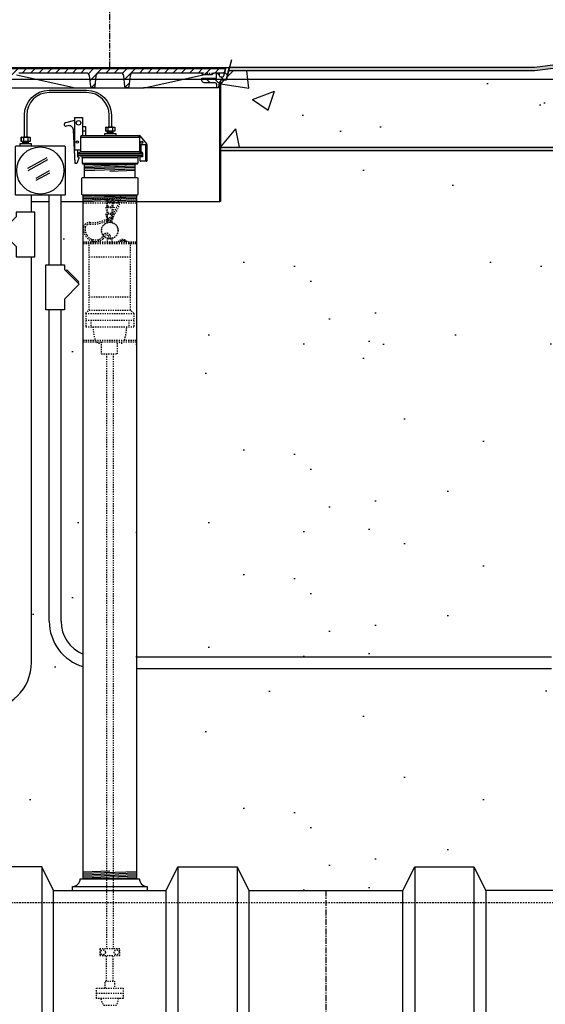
# Model space of a CAD drawing. Extents: x -169 to 6736, y -208 to 3022.
# Tile 504 of 656: x 6013 to 6057, y 342 to 425. Entities that reach past the tile are written whole.
import ezdxf

# ---------------------------------------------------------------- set-up
doc = ezdxf.new("R2010")
doc.units = 0
doc.header["$MEASUREMENT"] = 0
doc.header["$PDSIZE"] = 1
for name, pattern in [('CENTER1', [0.6625, 0.5, -0.075, 0.0125, -0.075]), ('HIDDEN3', [0.1875, 0.125, -0.0625]), ('HIDDEN5', [0.05, 0.025, -0.025])]:
    doc.linetypes.add(name, pattern=pattern)
doc.layers.get('DEFPOINTS').update_dxf_attribs({"linetype": 'CONTINUOUS'})
for name, color, linetype in [('CENTERLINE', 3, 'CENTER1'), ('CONCRETE-HATCH', 2, 'CONTINUOUS'), ('CONDUIT', 2, 'CONTINUOUS'), ('DIM', 3, 'CONTINUOUS'), ('FACE-SEAL-ADAPTOR', 3, 'CONTINUOUS'), ('FREEZE-LINES', 8, 'CONTINUOUS'), ('GALV-4-PIPE', 4, 'CONTINUOUS'), ('J-BOX', 2, 'CONTINUOUS'), ('PEAGRAVEL-HATCH', 3, 'CONTINUOUS'), ('PROBE', 2, 'CONTINUOUS'), ('TANK-BUNG-OPENING-4', 3, 'CONTINUOUS'), ('TANK-MANHOLE-18', 2, 'CONTINUOUS'), ('TANK-MANHOLE-COVER-18', 2, 'CONTINUOUS'), ('TANK-MANHOLE-COVER-HATCH-18', 7, 'CONTINUOUS'), ('TANK-MANHOLE-HATCH-18', 7, 'CONTINUOUS'), ('TANK-SLAB', 6, 'CONTINUOUS'), ('TANK-UST', 5, 'CONTINUOUS'), ('TANK-UST-RIB', 7, 'CONTINUOUS'), ('TLM-CAP', 3, 'CONTINUOUS')]:
    doc.layers.add(name, color=color, linetype=linetype)
doc.styles.add('SIMPLEX', font='simplex')
doc.dimstyles.new('DIM64', dxfattribs={"dimscale": 64, "dimtxt": 0.09375, "dimasz": 0.09375, "dimexe": 0.0625, "dimexo": 0.0625, "dimgap": 0.046875, "dimtad": 1, "dimdec": 4, "dimzin": 3, "dimdsep": 46, "dimlunit": 4, "dimtxsty": 'SIMPLEX', "dimcen": 0, "dimclrd": 256, "dimclre": 256, "dimclrt": 256, "dimadec": 0, "dimazin": 0, "dimtfac": 1, "dimtdec": 4, "dimtmove": 0, "dimatfit": 3, "dimfxl": 1, "dimfrac": 2, "dimtolj": 1, "dimtzin": 0, "dimarcsym": 0})

# ---------------------------------------------------------------- blocks, each defined once
blk = doc.blocks.new('*D71')
at = {"layer": 'DEFPOINTS', "color": 0, "transparency": 16777216}
for p in [(5827.154, 410.007), (6443.911, 410.007), (5827.154, 136.516)]:
    blk.add_point(p, dxfattribs=at)
at = {"layer": 'DIM', "lineweight": -2, "transparency": 16777216}
for p, q in [((5827.154, 406.007), (5827.154, 132.516)), ((6443.911, 406.007), (6443.911, 132.516)), ((6437.911, 136.516), (5833.154, 136.516))]:
    blk.add_line(p, q, dxfattribs=at)
at = {"layer": 'DIM', "transparency": 16777216}
for points in [[(5833.154, 137.516), (5833.154, 135.516), (5827.154, 136.516)], [(6437.911, 137.516), (6437.911, 135.516), (6443.911, 136.516)]]:
    blk.add_solid(points, dxfattribs=at)
at = {"layer": 'DIM', "transparency": 16777216, "insert": (6135.532, 144.087), "char_height": 6, "attachment_point": 5, "style": 'SIMPLEX'}
blk.add_mtext('\\A1;51\'-4 3/4" (F.V. TANK SLAB)', dxfattribs=at)

msp = doc.modelspace()

# ---------------------------------------------------------------- hatches: boundary and pattern name
at = {"layer": 'CONCRETE-HATCH'}
h = msp.add_hatch(dxfattribs=at)
h.set_pattern_fill('AR-CONC', color=256, scale=2.67, style=0)
h.set_pattern_definition([(50, (6029.509, 414.289), (19.151, -1.6755), [2.0025, -22.0275]), (355, (6029.509, 414.289), (-3.705, 20.084), [1.602, -17.622]), (100.45, (6031.104, 414.149), (15.446, 18.408), [1.702, -18.7205]), (46.18, (6029.509, 419.629), (28.495, -4.42), [3.004, -33.041]), (96.64, (6031.883, 419.26), (24.955, 26.01), [2.553, -28.081]), (351.18, (6029.51, 419.63), (24.955, 26.01), [2.403, -26.433]), (21, (6032.179, 418.294), (15.937, -10.75), [2.0025, -22.0275]), (326, (6032.179, 418.294), (6.497, 19.362), [1.602, -17.622]), (71.45, (6033.507, 417.398), (22.434, 8.612), [1.702, -18.7205]), (37.5, (6029.5086, 414.2886), (0.3247, 8.8883), [0, -17.4084, 0, -17.889, 0, -17.6887]), (7.5, (6029.509, 414.289), (7.024, 10.5308), [0, -10.1994, 0, -17.0079, 0, -6.7417]), (327.5, (6023.5545, 414.2886), (14.253, -0.6022), [0, -6.675, 0, -20.826, 0, -27.6345]), (317.5, (6020.884, 414.289), (15.571, 2.6728), [0, -8.6775, 0, -13.8306, 0, -19.6245])])
h.paths.add_polyline_path([(6059.27459, 418.79096), (6059.99001, 419.6672), (6059.99001, 421.21902), (6056.04673, 420.72611), (6030.17372, 420.72611), (6029.96579, 419.94932), (6029.5799, 419.94932), (6029.53507, 419.92254), (6029.50856, 419.87263), (6029.50856, 414.28861), (6060.78252, 414.28861), (6060.78252, 415.964), (6059.27459, 415.964)])
at = {"layer": 'PEAGRAVEL-HATCH'}
h = msp.add_hatch(dxfattribs=at)
h.set_pattern_fill('AR-SAND', color=256, scale=7.5, style=0)
h.set_pattern_definition([(37.5, (6022.404, 397.634), (-0.4725, 14.451), [0, -11.4, 0, -12.75, 0, -12.1875]), (7.5, (6022.404, 397.634), (13.273, 21.166), [0, -6.15, 0, -10.275, 0, -3.9375]), (327.5, (6013.179, 397.634), (23.356, 0.0424), [0, -3.75, 0, -13.5, 0, -17.625]), (317.5, (6013.18, 397.634), (22.546, 6.583), [0, -1.875, 0, -8.85, 0, -10.125])])
h.paths.add_polyline_path([(6043.24242, 414.00736), (6029.50856, 414.00736), (6029.50856, 412.74358), (6029.49404, 409.69624), (6029.44549, 409.69624), (6022.40422, 409.69624), (6022.40422, 397.63398), (6043.24242, 397.63398)])
h = msp.add_hatch(dxfattribs=at)
h.set_pattern_fill('AR-SAND', color=256, scale=7.5, style=0)
h.set_pattern_definition([(37.5, (6043.242, 397.634), (-0.4725, 14.451), [0, -11.4, 0, -12.75, 0, -12.1875]), (7.5, (6043.242, 397.634), (13.273, 21.166), [0, -6.15, 0, -10.275, 0, -3.9375]), (327.5, (6034.017, 397.634), (23.356, 0.0424), [0, -3.75, 0, -13.5, 0, -17.625]), (317.5, (6034.017, 397.634), (22.546, 6.583), [0, -1.875, 0, -8.85, 0, -10.125])])
h.paths.add_polyline_path([(6060.78252, 413.90406), (6060.78252, 414.00736), (6043.24242, 414.00736), (6043.24242, 397.63398), (6060.78252, 397.63398)])
h = msp.add_hatch(dxfattribs=at)
h.set_pattern_fill('AR-SAND', color=256, scale=7.5, style=0)
h.set_pattern_definition([(37.5, (5984.104, 351.516), (-0.4725, 14.4512), [0, -11.4, 0, -12.75, 0, -12.1875]), (7.5, (5984.104, 351.516), (13.2733, 21.166), [0, -6.15, 0, -10.275, 0, -3.9375]), (327.5, (5974.879, 351.516), (23.356, 0.0424), [0, -3.75, 0, -13.5, 0, -17.625]), (317.5, (5974.88, 351.516), (22.546, 6.5826), [0, -1.875, 0, -8.85, 0, -10.125])])
h.paths.add_polyline_path([(6017.90422, 370.42256, -0.33231803), (6015.03826, 374.25844), (6015.03826, 400.55842), (6014.76045, 400.55842), (6014.76045, 404.33631), (6015.03826, 404.33631), (6015.03826, 409.69624), (6013.53788, 409.69624), (6013.53788, 408.79076), (6013.81569, 408.79076), (6013.81569, 405.01287), (6013.53788, 405.01287), (6013.53788, 370.77884, -0.41421356), (6009.53788, 366.77884), (5986.36412, 366.77884), (5986.36412, 366.38165), (5986.17849, 366.38165), (5986.17849, 366.42769), (5985.62162, 366.42769), (5985.62162, 366.38165), (5985.11098, 366.34595), (5985.11098, 365.93306), (5984.98723, 365.93306), (5984.98723, 365.03587), (5984.36848, 365.03587), (5984.36848, 359.01592, 0.41421356), (5984.11848, 358.76592), (5984.11848, 357.76592), (5984.98769, 357.76592), (5985.22421, 357.76592), (5984.48768, 356.45069), (5984.48768, 356.05233, -0.41421356), (5984.23768, 355.80233), (5984.10422, 355.80233), (5984.10422, 351.51592), (5991.90422, 351.51592), (5992.90422, 353.51592), (5997.90422, 353.51592), (5998.90422, 351.51592), (6008.40422, 351.51592), (6009.40422, 353.51592), (6014.40422, 353.51592), (6015.40422, 351.51592), (6017.00502, 351.51592), (6017.00502, 351.86672, 0.41421356), (6017.65422, 352.51592), (6017.90422, 352.51592)])
h = msp.add_hatch(dxfattribs=at)
h.set_pattern_fill('AR-SAND', color=256, scale=7.5, style=0)
h.set_pattern_definition([(37.5, (6016.989, 397.031), (-0.4725, 14.451), [0, -11.4, 0, -12.75, 0, -12.1875]), (7.5, (6016.99, 397.031), (13.273, 21.166), [0, -6.15, 0, -10.275, 0, -3.9375]), (327.5, (6007.764, 397.031), (23.356, 0.0424), [0, -3.75, 0, -13.5, 0, -17.625]), (317.5, (6007.764, 397.03), (22.546, 6.583), [0, -1.875, 0, -8.85, 0, -10.125])])
h.paths.add_polyline_path([(6017.90422, 409.69624), (6016.03826, 409.69624), (6016.03826, 404.33631), (6016.31606, 404.33631), (6016.31606, 403.96157), (6016.43391, 403.84371), (6016.51248, 403.92228), (6017.53389, 402.90087), (6017.45532, 402.8223), (6017.57317, 402.70445), (6016.31606, 401.44733), (6016.31606, 400.55842), (6016.03826, 400.55842), (6016.03826, 374.25844, 0.30472654), (6017.90422, 371.48103)])
h = msp.add_hatch(dxfattribs=at)
h.set_pattern_fill('AR-SAND', color=256, scale=7.5, style=0)
h.set_pattern_definition([(37.5, (6022.404, 381.764), (-0.4725, 14.4512), [0, -11.4, 0, -12.75, 0, -12.1875]), (7.5, (6022.404, 381.764), (13.273, 21.166), [0, -6.15, 0, -10.275, 0, -3.9375]), (327.5, (6013.179, 381.764), (23.356, 0.0424), [0, -3.75, 0, -13.5, 0, -17.625]), (317.5, (6013.18, 381.764), (22.546, 6.5826), [0, -1.875, 0, -8.85, 0, -10.125])])
h.paths.add_polyline_path([(6065.15243, 397.63398), (6022.40422, 397.63398), (6022.40422, 381.7636), (6059.6971, 381.7636), (6059.6971, 389.38903, -0.33671624), (6060.94099, 391.0267, -0.00822165), (6065.15075, 392.8692)])
h = msp.add_hatch(dxfattribs=at)
h.set_pattern_fill('AR-SAND', color=256, scale=7.5, style=0)
h.set_pattern_definition([(37.5, (6022.404, 371.258), (-0.4725, 14.4512), [0, -11.4, 0, -12.75, 0, -12.1875]), (7.5, (6022.404, 371.258), (13.273, 21.166), [0, -6.15, 0, -10.275, 0, -3.9375]), (327.5, (6013.179, 371.258), (23.356, 0.0424), [0, -3.75, 0, -13.5, 0, -17.625]), (317.5, (6013.18, 371.258), (22.546, 6.5826), [0, -1.875, 0, -8.85, 0, -10.125])])
h.paths.add_polyline_path([(6059.6971, 379.80001), (6059.56365, 379.80001, -0.41421356), (6059.31365, 380.05001), (6059.31365, 380.44837), (6058.57712, 381.7636), (6022.40422, 381.7636), (6022.40422, 371.25844), (6057.45146, 371.25844), (6057.45146, 371.65562), (6057.57521, 371.65562), (6057.57521, 371.59375), (6057.63709, 371.59375), (6057.63709, 371.25844), (6058.13209, 371.25844), (6058.13209, 371.59375), (6058.19396, 371.59375), (6058.19396, 371.65562), (6058.7046, 371.69133), (6058.7046, 372.10422), (6058.82835, 372.10422), (6058.82835, 373.0014), (6059.4471, 373.0014), (6059.4471, 378.0136, 0.41421356), (6059.6971, 378.2636)])
h.paths.add_polyline_path([(6057.63808, 371.85709, 0.35188118), (6057.65258, 371.86873, -0.80321907), (6058.11659, 371.86873, 0.57508978), (6058.13812, 371.85475, -0.53001697), (6058.18159, 371.82584), (6058.18159, 371.60959), (6057.58759, 371.60959), (6057.58759, 371.85709)], flags=16)
h.paths.add_polyline_path([(6057.78163, 371.81749, -1), (6057.98755, 371.81749, -1)], flags=0)
h = msp.add_hatch(dxfattribs=at)
h.set_pattern_fill('AR-SAND', color=256, scale=7.5, style=0)
h.set_pattern_definition([(37.5, (6022.404, 351.516), (-0.4725, 14.4512), [0, -11.4, 0, -12.75, 0, -12.1875]), (7.5, (6022.404, 351.516), (13.273, 21.166), [0, -6.15, 0, -10.275, 0, -3.9375]), (327.5, (6013.179, 351.516), (23.356, 0.0424), [0, -3.75, 0, -13.5, 0, -17.625]), (317.5, (6013.18, 351.516), (22.546, 6.5826), [0, -1.875, 0, -8.85, 0, -10.125])])
h.paths.add_polyline_path([(6059.4471, 368.51547), (6058.82835, 368.51547), (6058.82835, 369.41265), (6058.7046, 369.41265), (6058.7046, 369.82554), (6058.13209, 369.86557), (6058.13209, 369.90728), (6057.57521, 369.90728), (6057.57521, 369.86125), (6057.45146, 369.86125), (6057.45146, 370.25844), (6022.40422, 370.25844), (6022.40422, 352.51592), (6022.65422, 352.51592, 0.41421356), (6023.30342, 351.86672), (6023.30342, 351.51592), (6024.90422, 351.51592), (6025.90422, 353.51592), (6030.90422, 353.51592), (6031.90422, 351.51592), (6044.90422, 351.51592), (6045.90422, 353.51592), (6050.90422, 353.51592), (6051.90422, 351.51592), (6059.6971, 351.51592), (6059.6971, 355.80233), (6059.56365, 355.80233, -0.41421356), (6059.31365, 356.05233), (6059.31365, 356.45069), (6058.57712, 357.76592), (6058.81365, 357.76592), (6059.6971, 357.76592), (6059.6971, 358.76592, 0.41421356), (6059.4471, 359.01592)])
at = {"layer": 'TANK-MANHOLE-COVER-HATCH-18', "linetype": 'Continuous'}
h = msp.add_hatch(dxfattribs=at)
h.set_pattern_fill('LINE', color=256, scale=4, angle=45, style=0)
h.set_pattern_definition([(45, (4454.03865, -564.00736), (-0.35355339, 0.35355339), [])])
h.paths.add_polyline_path([(6010.39483, 420.91443), (6010.40038, 420.85062), (6010.4923, 420.59877, 0.31505809), (6010.58037, 420.53716), (6011.33246, 420.53716, -0.20068244), (6011.3992, 420.50925), (6011.49875, 420.40834, 0.20068244), (6011.56549, 420.38042), (6011.90529, 420.38042), (6012.2451, 420.38042, 0.20067998), (6012.31184, 420.40834), (6012.41139, 420.50925, -0.20067998), (6012.47813, 420.53716), (6018.1968, 420.53716, -0.38336671), (6018.44539, 420.31372), (6018.54087, 419.42017, 0.38336671), (6018.69623, 419.28052), (6018.72306, 419.28052, 0.38336671), (6018.87842, 419.42017), (6018.97387, 420.31337, -0.38376912), (6019.22284, 420.53716), (6021.0856, 420.53716, -0.38581775), (6021.33616, 420.31159), (6021.42997, 419.42042, 0.38381878), (6021.58536, 419.28052), (6021.61363, 419.28052, 0.38381878), (6021.76902, 419.42042), (6021.86301, 420.31333, -0.38381878), (6022.11164, 420.53716), (6027.83171, 420.53716, -0.20067998), (6027.89845, 420.50925), (6027.998, 420.40834, 0.20067998), (6028.06474, 420.38042), (6028.40454, 420.38042), (6028.74434, 420.38042, 0.20068244), (6028.81109, 420.40834), (6028.91063, 420.50925, -0.20068244), (6028.97737, 420.53716), (6029.72808, 420.53716, 0.31505687), (6029.81615, 420.59877), (6029.90807, 420.85062), (6029.91361, 420.91443), (6020.15492, 420.91443)])
at = {"layer": 'TANK-MANHOLE-HATCH-18', "linetype": 'Continuous'}
h = msp.add_hatch(dxfattribs=at)
h.set_pattern_fill('LINE', color=256, scale=4, angle=135, style=0)
h.set_pattern_definition([(135, (4454.03865, -564.00736), (-0.35355339, -0.35355339), [])])
h.paths.add_polyline_path([(6029.38436, 420.35585), (6029.37821, 420.47781, 0.39953151), (6029.31579, 420.53716), (6029.23677, 420.53716, 0.39923087), (6029.17435, 420.47787), (6029.15492, 420.10025), (6027.92879, 420.10025), (6027.93992, 419.90008, 0.39805028), (6028.12713, 419.72298), (6029.05501, 419.72298, -0.39889443), (6029.17984, 419.60455), (6029.19377, 419.33974, 0.46914088), (6029.27083, 419.28226, 0.45806569), (6029.34772, 419.33747), (6029.38238, 419.72568, -0.38836603), (6029.44463, 419.78262), (6029.49751, 419.78262), (6029.50303, 419.88201, -0.40020821), (6029.59737, 419.97125), (6029.87781, 419.97125, 0.34818324), (6029.99958, 420.06802), (6030.21742, 421.00736), (6030.03433, 421.00736, 0.34699278), (6029.94395, 420.93605), (6029.79437, 420.29476, -0.34858266), (6029.70307, 420.22231), (6029.52481, 420.22231, -0.39953151)])
at = {"layer": 'TANK-SLAB'}
for points in [[(6060.02922, 421.22392), (6060.02922, 421.50736), (6056.02922, 421.00736), (6030.21117, 421.00736), (6030.14595, 420.72611), (6056.04673, 420.72611)], [(6060.80422, 414.28861), (6029.49404, 414.28861), (6029.49404, 414.00736), (6060.80422, 414.00736)]]:
    msp.add_hatch(color=256, dxfattribs=at).paths.add_polyline_path(points)

# ---------------------------------------------------------------- linework, layer by layer
at = {"layer": 'CENTERLINE'}
for p, q in [((6020.14798, 421.00736), (6020.14798, 465.14738)), ((6038.40422, 351.51592), (6038.40422, 229.51592))]:
    msp.add_line(p, q, dxfattribs=at)
at = {"layer": 'CONDUIT'}
for p, q in [((6013.53788, 408.79076), (6013.53788, 410.21767)), ((6015.03826, 404.33631), (6015.03826, 410.21767)), ((6016.03826, 404.33631), (6016.03826, 410.21767)), ((6013.53788, 370.77884), (6013.53788, 405.01287)), ((6015.03826, 374.25844), (6015.03826, 400.55842)), ((6016.03826, 374.25844), (6016.03826, 400.55842)), ((6022.40422, 371.25844), (6057.45146, 371.25844)), ((6022.40422, 370.25844), (6057.45146, 370.25844))]:
    msp.add_line(p, q, dxfattribs=at)
for points in [[(6012.26008, 408.41602), (6011.00297, 407.1589), (6012.26008, 405.90179), (6012.26008, 405.01287), (6013.81569, 405.01287), (6013.81569, 408.79076), (6012.26008, 408.79076)], [(6016.31606, 403.96157), (6017.57317, 402.70445), (6016.31606, 401.44733), (6016.31606, 400.55842), (6014.76045, 400.55842), (6014.76045, 404.33631), (6016.31606, 404.33631)]]:
    msp.add_lwpolyline(points, close=True, dxfattribs=at)
msp.add_lwpolyline([(6016.43391, 403.84371), (6016.51248, 403.92228), (6017.53389, 402.90087), (6017.45532, 402.8223)], dxfattribs=at)
for centre, radius, start, end in [((6019.03826, 374.25844), 4, 180, 253.5303099), ((6019.03826, 374.25844), 3, 180, 247.7894801), ((6009.53788, 370.77884), 4, 270, 0)]:
    msp.add_arc(centre, radius, start, end, dxfattribs=at)
at = {"layer": 'DEFPOINTS'}
for points in [[(6030.42489, 421.66444), (6029.96579, 419.94932), (6029.5799, 419.94932), (6029.53507, 419.92254), (6029.50856, 419.87263), (6029.50856, 412.74358)], [(6030.43113, 421.66444), (6029.97203, 419.94932), (6029.58614, 419.94932), (6029.54131, 419.92254), (6029.5148, 419.87263), (6029.5148, 412.74358)], [(6030.43113, 421.66444), (6029.97203, 419.94932), (6029.58614, 419.94932), (6029.54131, 419.92254), (6029.5148, 419.87263), (6029.5148, 412.74358)]]:
    msp.add_lwpolyline(points, dxfattribs=at)
at = {"layer": 'FACE-SEAL-ADAPTOR'}
for p, q in [((6018.02922, 411.73593), (6018.02922, 412.86156)), ((6022.27922, 412.86156), (6022.27922, 411.73593))]:
    msp.add_line(p, q, dxfattribs=at)
at = {"layer": 'FACE-SEAL-ADAPTOR', "color": 7}
for p, q in [((6020.15422, 412.86156), (6018.02922, 412.78999)), ((6022.27922, 412.80807), (6018.02922, 412.66492)), ((6022.27922, 412.683), (6018.02922, 412.53984)), ((6022.27922, 412.55793), (6018.02922, 412.41477)), ((6022.27922, 412.43286), (6018.02922, 412.2897)), ((6022.27922, 412.30779), (6020.15422, 412.23621))]:
    msp.add_line(p, q, dxfattribs=at)
at = {"layer": 'FACE-SEAL-ADAPTOR'}
msp.add_lwpolyline([(6017.85561, 410.23593, -0.41421356), (6017.79311, 410.29843), (6017.79311, 411.67343, -0.41421356), (6017.85561, 411.73593), (6022.45283, 411.73593, -0.41421356), (6022.51533, 411.67343), (6022.51533, 410.29843, -0.41421356), (6022.45283, 410.23593)], format="xyb", close=True, dxfattribs=at)
at = {"layer": 'FREEZE-LINES', "linetype": 'Continuous'}
msp.add_line((6657.53241, 420.00736), (5613.53241, 420.00736), dxfattribs=at)
at = {"layer": 'GALV-4-PIPE', "color": 7}
for p, q in [((6020.15422, 410.23593), (6017.90422, 410.16014)), ((6022.40422, 410.18664), (6017.90422, 410.03507)), ((6022.40422, 410.06157), (6017.90422, 409.91)), ((6022.40422, 409.9365), (6017.90422, 409.78493)), ((6022.40422, 409.81143), (6017.90422, 409.65985)), ((6022.40422, 409.68636), (6020.02922, 409.60636)), ((6020.15422, 353.14545), (6017.90422, 353.06967)), ((6022.40422, 353.09617), (6017.90422, 352.94459)), ((6022.40422, 352.9711), (6017.90422, 352.81952)), ((6022.40422, 352.84603), (6017.90422, 352.69445)), ((6022.40422, 352.72096), (6017.90422, 352.56938)), ((6022.40422, 352.59589), (6020.02922, 352.51589))]:
    msp.add_line(p, q, dxfattribs=at)
at = {"layer": 'GALV-4-PIPE'}
msp.add_lwpolyline([(6022.40422, 352.51592), (6022.40422, 352.51592), (6017.90422, 352.51592), (6017.90422, 352.51592), (6017.90422, 410.23593), (6022.40422, 410.23593)], close=True, dxfattribs=at)
at = {"layer": 'J-BOX', "color": 7}
for p, q in [((6013.2239, 412.50494), (6014.87629, 413.41029)), ((6013.26947, 412.32357), (6014.92186, 413.22893)), ((6013.92482, 411.67628), (6015.06418, 412.30054)), ((6013.93611, 411.49492), (6015.09401, 412.12933))]:
    msp.add_line(p, q, dxfattribs=at)
at = {"layer": 'J-BOX'}
msp.add_lwpolyline([(6012.1937, 410.27322), (6012.1937, 414.35086, -0.41421356), (6012.24925, 414.40641), (6016.32689, 414.40641, -0.41421356), (6016.38244, 414.35086), (6016.38244, 410.27322, -0.41421356), (6016.32689, 410.21767), (6012.24925, 410.21767, -0.41421356)], format="xyb", close=True, dxfattribs=at)
msp.add_circle((6014.28807, 412.31204), 1.98948, dxfattribs=at)
at = {"layer": 'PROBE'}
for p, q in [((6020.28469, 415.98172), (6020.28469, 415.98172)), ((6020.28469, 415.98172), (6020.28469, 415.98172)), ((6013.13668, 415.12532), (6013.13668, 415.12532)), ((6013.13668, 415.12532), (6013.13668, 415.12532)), ((6019.95156, 415.42031), (6019.95156, 415.63153)), ((6020.44041, 415.42031), (6020.44041, 415.63153)), ((6012.80355, 414.56392), (6012.80355, 414.77513)), ((6013.2924, 414.56392), (6013.2924, 414.77513))]:
    msp.add_line(p, q, dxfattribs=at)
at = {"layer": 'PROBE', "color": 7}
for p, q in [((6020.44041, 415.52592), (6019.95156, 415.52592)), ((6013.2924, 414.66952), (6012.80355, 414.66952))]:
    msp.add_line(p, q, dxfattribs=at)
at = {"layer": 'PROBE', "color": 1, "linetype": 'HIDDEN5'}
for p, q in [((6017.90422, 409.94064), (6022.40422, 409.94064)), ((6019.79763, 410.23573), (6019.94423, 409.64333)), ((6019.87002, 410.23593), (6019.99927, 409.71365)), ((6019.95767, 407.92763), (6019.95767, 410.09588)), ((6020.43843, 410.23593), (6020.30918, 409.71365)), ((6020.35077, 407.92763), (6020.35077, 410.09588)), ((6020.51082, 410.23573), (6020.36421, 409.64333)), ((6017.90422, 409.59158), (6022.40422, 409.59158)), ((6019.79763, 409.77073), (6019.94423, 409.17834)), ((6019.79763, 409.2293), (6019.94423, 408.6369)), ((6019.86589, 409.78762), (6019.99927, 409.24865)), ((6019.86589, 409.24619), (6019.99927, 408.70721)), ((6019.94423, 409.64333), (6020.36421, 409.64333)), ((6019.94423, 409.17834), (6020.36421, 409.17834)), ((6019.99927, 409.71365), (6020.30918, 409.71365)), ((6019.99927, 409.24865), (6020.30918, 409.24865)), ((6020.44256, 409.78762), (6020.30918, 409.24865)), ((6020.44256, 409.24619), (6020.30918, 408.70721)), ((6020.51082, 409.77073), (6020.36421, 409.17834)), ((6020.51082, 409.2293), (6020.36421, 408.6369)), ((6019.79763, 408.64964), (6019.94423, 408.05725)), ((6019.86589, 408.66653), (6019.99927, 408.12756)), ((6019.94423, 408.6369), (6020.36421, 408.6369)), ((6019.99927, 408.70721), (6020.30918, 408.70721)), ((6020.44256, 408.66653), (6020.30918, 408.12756)), ((6020.51082, 408.64964), (6020.36421, 408.05725)), ((6019.94423, 408.05725), (6020.36421, 408.05725)), ((6019.99927, 408.12756), (6020.30918, 408.12756)), ((6019.95767, 406.54941), (6020.35077, 406.54941)), ((6019.95767, 406.29843), (6019.95767, 406.54941)), ((6020.35077, 406.29843), (6020.35077, 406.54941)), ((6017.90422, 406.29843), (6022.40422, 406.29843)), ((6017.90422, 406.22811), (6022.40422, 406.22811)), ((6017.90422, 406.1578), (6022.40422, 406.1578)), ((6018.40671, 400.5328), (6018.40671, 406.1578)), ((6018.65586, 406.49883), (6018.65586, 406.29843)), ((6019.19794, 406.48318), (6019.19794, 406.29843)), ((6021.90174, 400.5328), (6021.90174, 406.1578)), ((6018.40671, 405.0328), (6021.90174, 405.0328)), ((6018.40671, 401.6578), (6021.90174, 401.6578)), ((6018.12546, 400.25155), (6018.40671, 400.5328)), ((6018.12546, 400.25155), (6018.12546, 399.12655)), ((6018.12546, 400.25155), (6022.18299, 400.25155)), ((6018.40671, 400.5328), (6021.90174, 400.5328)), ((6022.18299, 400.25155), (6021.90174, 400.5328)), ((6022.18299, 400.25155), (6022.18299, 399.12655)), ((6018.12546, 399.68905), (6022.18299, 399.68905)), ((6018.12546, 399.12655), (6022.18299, 399.12655)), ((6018.55619, 399.68905), (6018.55619, 399.12655)), ((6021.75226, 399.68905), (6021.75226, 399.12655)), ((6017.90422, 398.00155), (6022.40422, 398.00155)), ((6017.90422, 397.84849), (6022.40422, 397.84849)), ((6019.43051, 397.84849), (6019.43051, 396.82573)), ((6020.809, 396.82573), (6020.809, 397.84849)), ((6019.43051, 396.82573), (6020.809, 396.82573)), ((6019.87297, 343.87874), (6019.87297, 346.01902)), ((6020.43547, 343.87874), (6020.43547, 346.01902)), ((6019.02922, 342.84252), (6021.27922, 342.84252))]:
    msp.add_line(p, q, dxfattribs=at)
at = {"layer": 'PROBE'}
msp.add_lwpolyline([(6020.10223, 415.98172), (6020.10223, 416.99003, 0.41421356), (6018.19598, 418.89628), (6015.04293, 418.89628, 0.41421356), (6013.13668, 416.99003), (6013.13668, 415.12532), (6012.94918, 415.12532), (6012.94918, 416.99003, -0.41421356), (6015.04293, 419.08378), (6018.19598, 419.08378, -0.41421356), (6020.28973, 416.99003), (6020.28973, 415.98172)], format="xyb", close=True, dxfattribs=at)
at = {"layer": 'PROBE', "color": 7}
for points in [[(6019.84197, 415.98172, 0.41421356), (6019.81072, 415.95047), (6019.81072, 415.66278, 0.41421356), (6019.84197, 415.63153)], [(6019.96958, 415.98172, -0.41421356), (6020.00083, 415.95047), (6020.00083, 415.66278, -0.41421356), (6019.96958, 415.63153)], [(6020.03208, 415.98172, 0.41421356), (6020.00083, 415.95047), (6020.00083, 415.66278, 0.41421356), (6020.03208, 415.63153)], [(6020.34979, 415.98172, -0.41421356), (6020.38104, 415.95047), (6020.38104, 415.66278, -0.41421356), (6020.34979, 415.63153)], [(6020.41229, 415.98172, 0.41421356), (6020.38104, 415.95047), (6020.38104, 415.66278, 0.41421356), (6020.41229, 415.63153)], [(6020.5399, 415.98172, -0.41421356), (6020.57115, 415.95047), (6020.57115, 415.66278, -0.41421356), (6020.5399, 415.63153)], [(6012.69397, 415.12532, 0.41421356), (6012.66272, 415.09407), (6012.66272, 414.80638, 0.41421356), (6012.69397, 414.77513)], [(6012.82157, 415.12532, -0.41421356), (6012.85282, 415.09407), (6012.85282, 414.80638, -0.41421356), (6012.82157, 414.77513)], [(6012.88407, 415.12532, 0.41421356), (6012.85282, 415.09407), (6012.85282, 414.80638, 0.41421356), (6012.88407, 414.77513)], [(6013.20179, 415.12532, -0.41421356), (6013.23304, 415.09407), (6013.23304, 414.80638, -0.41421356), (6013.20179, 414.77513)], [(6013.26429, 415.12532, 0.41421356), (6013.23304, 415.09407), (6013.23304, 414.80638, 0.41421356), (6013.26429, 414.77513)], [(6013.39189, 415.12532, -0.41421356), (6013.42314, 415.09407), (6013.42314, 414.80638, -0.41421356), (6013.39189, 414.77513)]]:
    msp.add_lwpolyline(points, format="xyb", dxfattribs=at)
at = {"layer": 'PROBE'}
for points in [[(6019.81072, 415.98172), (6020.57115, 415.98172), (6020.57115, 415.63153), (6019.81072, 415.63153)], [(6012.66272, 415.12532), (6013.42314, 415.12532), (6013.42314, 414.77513), (6012.66272, 414.77513)]]:
    msp.add_lwpolyline(points, close=True, dxfattribs=at)
for points in [[(6020.68273, 415.26281), (6020.68273, 415.42031), (6019.69914, 415.42031), (6019.69914, 415.26281)], [(6013.53472, 414.40641), (6013.53472, 414.56392), (6012.55114, 414.56392), (6012.55114, 414.40641)]]:
    msp.add_lwpolyline(points, dxfattribs=at)
at = {"layer": 'PROBE', "color": 1, "linetype": 'HIDDEN5', "flags": 128}
for points in [[(6019.87297, 396.82573), (6019.87297, 391.15849), (6019.87297, 361.49777), (6019.87297, 346.58152)], [(6020.43547, 396.82573), (6020.43547, 391.87131), (6020.43547, 362.21058), (6020.43547, 346.58152)], [(6019.75097, 343.28025), (6019.75097, 343.87874), (6020.55748, 343.87874), (6020.55748, 343.28025)], [(6020.89972, 342.40479), (6020.6985, 341.8063), (6019.60994, 341.8063), (6019.40873, 342.40479)]]:
    msp.add_lwpolyline(points, dxfattribs=at)
at = {"layer": 'PROBE', "color": 1, "linetype": 'HIDDEN5'}
for points in [[(6019.31047, 346.58152), (6019.31047, 346.01902), (6020.99797, 346.01902), (6020.99797, 346.58152)], [(6019.02922, 343.28025), (6021.27922, 343.28025), (6021.27922, 342.40479), (6019.02922, 342.40479)]]:
    msp.add_lwpolyline(points, close=True, dxfattribs=at)
for centre, radius in [((6020.15422, 407.25253), 0.70313), ((6020.15422, 407.25253), 0.68766), ((6019.57552, 346.30027), 0.2105), ((6020.73293, 346.30027), 0.2105)]:
    msp.add_circle(centre, radius, dxfattribs=at)
at = {"layer": 'PROBE', "linetype": 'Continuous'}
for centre in [(6019.84197, 415.66278), (6012.69397, 414.80638)]:
    msp.add_arc(centre, 0.03125, 180, 270, dxfattribs=at)
at = {"layer": 'PROBE', "color": 1, "linetype": 'HIDDEN5'}
for centre, radius, start, end in [((6018.36573, 410.22788), 2.5845, 313.0537162, 357.0595303), ((6018.36573, 410.22788), 2.72513, 313.0537162, 357.2113908), ((6018.60946, 410.8272), 3.05642, 267.6955066, 301.4346952), ((6018.60946, 410.8272), 2.91579, 267.6955066, 301.4346952), ((6018.92033, 407.33657), 0.98732, 167.2978266, 215.5352968), ((6018.41968, 407.444), 0.47534, 81.2224854, 166.6608814), ((6018.92033, 407.33657), 0.8467, 167.2978266, 215.7718683), ((6018.41968, 407.444), 0.33471, 81.2224854, 166.6608814), ((6018.95113, 407.29804), 0.99122, 212.6867901, 310.7212463), ((6018.95113, 407.29804), 0.85059, 212.451225, 310.7212463), ((6019.08551, 406.96047), 0.51782, 322.459505, 343.0025876), ((6019.88564, 406.6923), 0.32712, 32.9116577, 156.0575829), ((6019.08551, 406.96047), 0.65844, 321.0786875, 343.0025876), ((6019.88564, 406.6923), 0.1865, 32.9116577, 156.0575829), ((6019.59859, 406.56021), 0.50128, 359.1085406, 27.7518861), ((6019.59859, 406.56021), 0.64191, 359.1085406, 27.7518861), ((6021.24446, 405.97924), 0.49953, 39.7149598, 140.1481088), ((6021.24446, 405.97924), 0.42965, 47.9795125, 132.0204875), ((6021.24446, 405.97924), 0.38014, 57.1049702, 122.8950298), ((6023.24887, 399.32237), 4.52778, 182.5139258, 196.977501), ((6017.05958, 399.32237), 4.52778, 343.022499, 357.4860742), ((6019.2008, 397.89422), 0.16284, 195.9919833, 340.913534), ((6021.10765, 397.89422), 0.16284, 199.086466, 344.0080167)]:
    msp.add_arc(centre, radius, start, end, dxfattribs=at)
at = {"layer": 'TANK-BUNG-OPENING-4', "linetype": 'Continuous'}
msp.add_line((6017.00502, 351.86672), (6023.30342, 351.86672), dxfattribs=at)
msp.add_lwpolyline([(6017.00502, 351.51592), (6017.00502, 351.86672, 0.41421356), (6017.65422, 352.51592), (6022.65422, 352.51592, 0.41421356), (6023.30342, 351.86672), (6023.30342, 351.51592)], format="xyb", dxfattribs=at)
at = {"layer": 'TANK-MANHOLE-18', "color": 7, "linetype": 'Continuous'}
for p, q in [((6010.2866, 421.00736), (6030.03433, 421.00736)), ((6011.03841, 419.28052), (6017.30588, 419.28052)), ((6029.27142, 419.28052), (6023.00319, 419.28052)), ((6013.53788, 409.69624), (6015.03826, 409.69624)), ((6016.03826, 409.69624), (6017.90422, 409.69624)), ((6022.40422, 409.69624), (6029.44549, 409.69624))]:
    msp.add_line(p, q, dxfattribs=at)
at = {"layer": 'TANK-MANHOLE-18', "color": 5, "linetype": 'Continuous'}
msp.add_line((6029.23675, 420.53716), (6029.31442, 420.53716), dxfattribs=at)
at = {"layer": 'TANK-MANHOLE-18', "linetype": 'Continuous'}
msp.add_lwpolyline([(6029.31579, 420.53716, -0.39953151), (6029.37821, 420.47781), (6029.38436, 420.35585, 0.39953151), (6029.52481, 420.22231), (6029.70307, 420.22231, 0.34858266), (6029.79437, 420.29476), (6029.94371, 420.93502, -0.35017412), (6030.03433, 421.00736), (6030.21742, 421.00736), (6029.99966, 420.06835, -0.3489397), (6029.87781, 419.97125), (6029.59737, 419.97125, 0.39805274), (6029.50307, 419.8827), (6029.49751, 419.78262), (6029.44463, 419.78262, 0.38836603), (6029.38238, 419.72568), (6029.34772, 419.33747, -0.38836603), (6029.28547, 419.28052), (6029.25619, 419.28052, -0.39889443), (6029.19377, 419.33974), (6029.17984, 419.60455, 0.39889443), (6029.05501, 419.72298), (6028.12713, 419.72298, -0.39805028), (6027.93992, 419.90008), (6027.92879, 420.10025), (6029.15492, 420.10025), (6029.17435, 420.47787, -0.39923087), (6029.23677, 420.53716)], format="xyb", close=True, dxfattribs=at)
msp.add_lwpolyline([(6029.45174, 419.74933), (6029.50028, 419.74933), (6029.50028, 409.69624), (6029.45174, 409.69624), (6029.45174, 419.78262)], dxfattribs=at)
at = {"layer": 'TANK-MANHOLE-COVER-18', "linetype": 'Continuous'}
for p, q in [((6028.07027, 420.53716), (6027.83171, 420.53716)), ((6028.16597, 420.53716), (6028.26168, 420.53716)), ((6028.35738, 420.53716), (6028.45309, 420.53716)), ((6028.5474, 420.53716), (6028.64311, 420.53716)), ((6028.73881, 420.53716), (6028.97737, 420.53716))]:
    msp.add_line(p, q, dxfattribs=at)
msp.add_lwpolyline([(6010.39483, 420.91443), (6020.15492, 420.91443)], dxfattribs=at)
msp.add_lwpolyline([(6020.15492, 420.91443), (6029.91361, 420.91443), (6029.90807, 420.85062), (6029.81615, 420.59877, -0.31505687), (6029.72808, 420.53716), (6028.97737, 420.53716, 0.20068244), (6028.91063, 420.50925), (6028.81109, 420.40834, -0.20068244), (6028.74434, 420.38042), (6028.40454, 420.38042), (6028.06474, 420.38042, -0.20067998), (6027.998, 420.40834), (6027.89845, 420.50925, 0.20067998), (6027.83171, 420.53716), (6022.11164, 420.53716, 0.38381878), (6021.86301, 420.31333), (6021.76902, 419.42042, -0.38381878), (6021.61363, 419.28052), (6021.58536, 419.28052, -0.38381878), (6021.42997, 419.42042), (6021.33598, 420.31333, 0.38381878), (6021.0856, 420.53716), (6019.22284, 420.53716, 0.38336671), (6018.97391, 420.31372), (6018.87842, 419.42017, -0.38336671), (6018.72306, 419.28052), (6018.69623, 419.28052, -0.38336671), (6018.54087, 419.42017), (6018.44539, 420.31372, 0.38336671), (6018.1968, 420.53716), (6012.47813, 420.53716, 0.20067998)], format="xyb", dxfattribs=at)
at = {"layer": 'TANK-MANHOLE-COVER-18', "color": 1, "linetype": 'Continuous'}
msp.add_lwpolyline([(6012.2779, 420.3875), (6017.25185, 419.28643, 0.0545173), (6017.30588, 419.28052), (6023.00319, 419.28052, 0.05450917), (6023.05721, 419.28643), (6028.03193, 420.3875)], format="xyb", dxfattribs=at)
at = {"layer": 'TANK-SLAB'}
for p, q in [((6029.49404, 414.28861), (6060.80422, 414.28861)), ((6029.49404, 414.00736), (6060.80422, 414.00736))]:
    msp.add_line(p, q, dxfattribs=at)
for points in [[(6060.02922, 421.50736), (6056.02922, 421.00736), (6030.21117, 421.00736)], [(6060.02922, 421.22392), (6056.04673, 420.72611), (6030.14595, 420.72611)]]:
    msp.add_lwpolyline(points, dxfattribs=at)
at = {"layer": 'TANK-UST'}
for p, q in [((6015.40422, 351.51592), (6024.90422, 351.51592)), ((6031.90422, 351.51592), (6044.90422, 351.51592)), ((6061.40422, 351.51592), (6051.90422, 351.51592))]:
    msp.add_line(p, q, dxfattribs=at)
at = {"layer": 'TANK-UST', "color": 2, "linetype": 'HIDDEN3'}
msp.add_lwpolyline([(6093.90173, 230.51592), (6092.40173, 231.51592), (6086.40173, 231.51592), (6084.90173, 230.51592), (6077.90173, 230.51592), (6076.40173, 231.51592), (6070.40173, 231.51592), (6068.90173, 230.51592), (6024.69467, 230.51592), (6023.19467, 231.51592), (6017.19467, 231.51592), (6015.69467, 230.51592), (5974.90422, 230.51592), (5973.40422, 231.51592), (5951.40422, 231.51592), (5949.90422, 230.51592), (5925.88487, 230.51592), (5921.39167, 230.51592, -0.9539575), (5921.39167, 350.51592), (5925.88487, 350.51592), (6150.88487, 350.51592)], format="xyb", dxfattribs=at)
at = {"layer": 'TANK-UST-RIB', "color": 7}
for p, q in [((6014.40422, 353.51592), (6014.40422, 227.51592)), ((6025.90422, 353.51592), (6025.90422, 227.51592)), ((6030.90422, 353.51592), (6030.90422, 227.51592)), ((6045.90422, 353.51592), (6045.90422, 227.51592)), ((6050.90422, 353.51592), (6050.90422, 227.51592))]:
    msp.add_line(p, q, dxfattribs=at)
at = {"layer": 'TANK-UST-RIB', "color": 5}
for points in [[(6009.40422, 227.51592), (6014.40422, 227.51592), (6015.40422, 229.51592), (6015.40422, 351.51592), (6014.40422, 353.51592), (6009.40422, 353.51592), (6008.40422, 351.51592), (6008.40422, 229.51592)], [(6030.90422, 227.51592), (6025.90422, 227.51592), (6024.90422, 229.51592), (6024.90422, 351.51592), (6025.90422, 353.51592), (6030.90422, 353.51592), (6031.90422, 351.51592), (6031.90422, 229.51592)], [(6050.90422, 227.51592), (6045.90422, 227.51592), (6044.90422, 229.51592), (6044.90422, 351.51592), (6045.90422, 353.51592), (6050.90422, 353.51592), (6051.90422, 351.51592), (6051.90422, 229.51592)]]:
    msp.add_lwpolyline(points, close=True, dxfattribs=at)
at = {"layer": 'TLM-CAP'}
for p, q in [((6017.17156, 416.533), (6016.40936, 416.34956)), ((6017.17156, 416.79906), (6017.85906, 416.79906)), ((6017.17156, 416.79906), (6017.17156, 414.04906)), ((6017.85906, 416.79906), (6017.85906, 415.26281)), ((6016.61663, 416.09597), (6016.4784, 416.0627)), ((6017.23406, 412.90156), (6017.07882, 415.75177)), ((6017.85906, 416.02781), (6018.10906, 416.02781)), ((6018.10906, 416.02781), (6018.10906, 415.26281)), ((6017.66781, 415.13781), (6017.66781, 413.92406)), ((6017.79281, 415.26281), (6022.66027, 415.26281)), ((6022.67531, 415.13781), (6022.67531, 413.86156)), ((6023.26984, 414.56442), (6022.75855, 415.21505)), ((6017.17156, 414.04906), (6017.66781, 414.04906)), ((6017.42156, 414.04906), (6017.42156, 413.47531)), ((6022.67531, 414.49781), (6023.23406, 414.49781)), ((6022.76906, 414.49781), (6022.76906, 413.86156)), ((6023.29656, 414.43531), (6023.29656, 414.48718)), ((6023.29656, 413.15531), (6023.29656, 414.43531)), ((6017.54656, 413.35031), (6017.35906, 412.90156)), ((6017.42156, 413.73656), (6017.62467, 413.86156)), ((6017.42156, 413.73656), (6017.42156, 413.61156)), ((6017.42156, 413.73656), (6022.92156, 413.73656)), ((6017.42156, 413.61156), (6022.92156, 413.61156)), ((6017.42156, 413.47531), (6017.54656, 413.47531)), ((6017.54656, 413.47531), (6017.54656, 413.35031)), ((6022.71845, 413.86156), (6017.62467, 413.86156)), ((6017.82779, 413.42406), (6017.82779, 412.92406)), ((6022.51533, 413.42406), (6022.51533, 412.92406)), ((6022.67531, 413.86156), (6022.85906, 413.86156)), ((6022.70281, 413.47531), (6022.70281, 413.15531)), ((6022.92156, 413.47531), (6022.70281, 413.47531)), ((6022.92156, 413.73656), (6022.71845, 413.86156)), ((6022.92156, 413.79906), (6022.92156, 413.47531)), ((6022.92156, 413.73656), (6022.92156, 413.61156)), ((6017.35906, 412.90156), (6017.23443, 412.89478)), ((6022.45283, 412.86156), (6017.89029, 412.86156)), ((6018.02922, 412.86156), (6022.27922, 412.86156)), ((6023.23406, 413.09281), (6022.76531, 413.09281))]:
    msp.add_line(p, q, dxfattribs=at)
at = {"layer": 'TLM-CAP', "color": 1}
for p, q in [((6017.66781, 415.13781), (6022.67531, 415.13781)), ((6018.10906, 415.64531), (6017.85906, 415.64531)), ((6022.76906, 414.49781), (6022.76906, 413.86156)), ((6023.20281, 413.09281), (6023.20281, 414.49781)), ((6017.66781, 413.92406), (6022.67531, 413.92406)), ((6017.68717, 413.54906), (6022.65595, 413.54906)), ((6017.82779, 413.42406), (6022.51533, 413.42406)), ((6017.82779, 412.92406), (6022.51533, 412.92406))]:
    msp.add_line(p, q, dxfattribs=at)
at = {"layer": 'TLM-CAP', "color": 7}
for centre, radius in [((6017.51531, 416.33661), 0.1875), ((6017.41969, 414.71844), 0.09375), ((6022.86281, 414.68531), 0.09375)]:
    msp.add_circle(centre, radius, dxfattribs=at)
at = {"layer": 'TLM-CAP'}
for centre, radius, start, end in [((6016.44388, 416.20613), 0.14753, 103.5314968, 283.5314968), ((6016.70438, 415.73138), 0.375, 3.1176047, 103.5314968), ((6017.79281, 415.13781), 0.125, 90, 180), ((6022.55031, 415.13781), 0.125, 0, 90), ((6022.66027, 415.13781), 0.125, 38.1619384, 90), ((6023.23406, 414.43531), 0.0625, 0, 90), ((6023.17156, 414.48718), 0.125, 0, 38.1619384), ((6017.68717, 413.61156), 0.0625, 180, 270), ((6017.70279, 413.42406), 0.125, 0, 90), ((6022.64033, 413.42406), 0.125, 90, 180), ((6022.65595, 413.61156), 0.0625, 270, 0), ((6022.85906, 413.79906), 0.0625, 0, 90), ((6017.89029, 412.92406), 0.0625, 180, 270), ((6022.45283, 412.92406), 0.0625, 270, 0), ((6022.76531, 413.15531), 0.0625, 180, 270), ((6023.23406, 413.15531), 0.0625, 270, 0)]:
    msp.add_arc(centre, radius, start, end, dxfattribs=at)

# ---------------------------------------------------------------- dimensions: what is measured, and where the dimension line sits
at = {"layer": 'DIM'}
dim = msp.add_linear_dim(base=(5827.15422, 136.51592), p1=(6443.9106, 410.00736), p2=(5827.15422, 410.00736), angle=180, text='<> (F.V. TANK SLAB)', dimstyle='DIM64', dxfattribs=at)
dim.commit()
dim.dimension.update_dxf_attribs({"geometry": '*D71', "text_midpoint": (6135.53241, 144.08735)})

doc.saveas('drawing.dxf')
